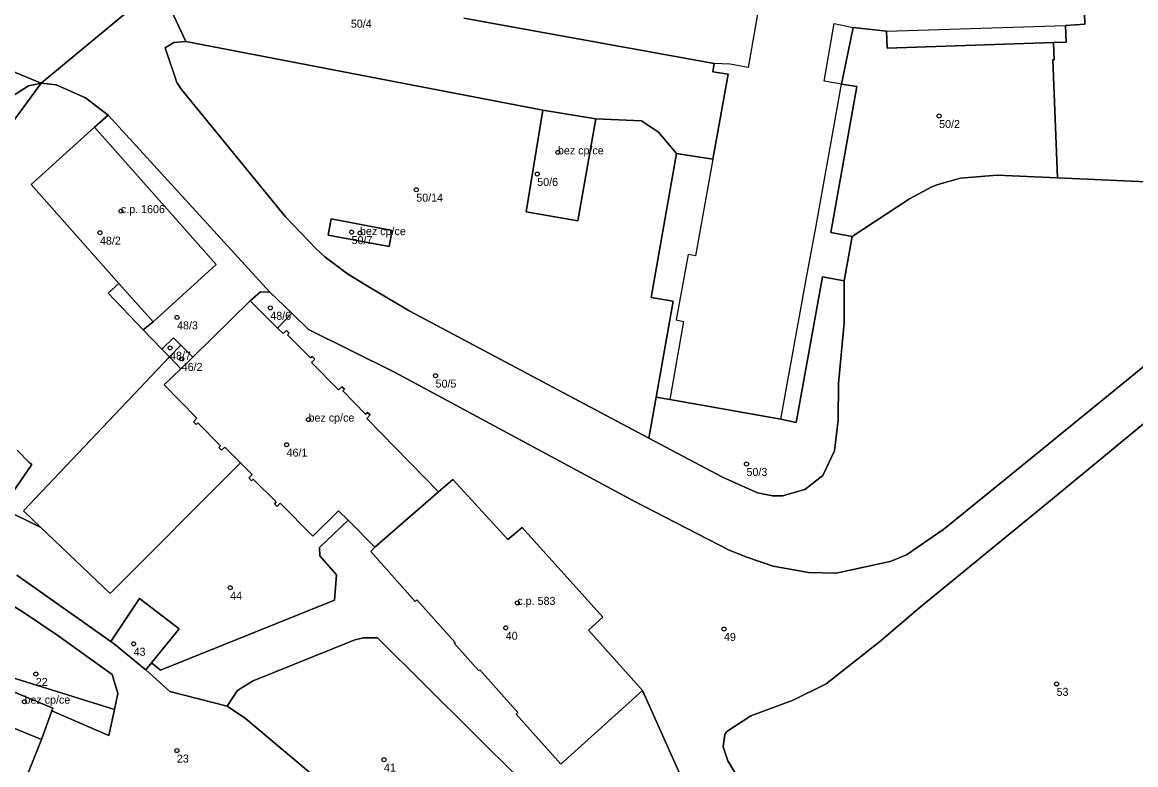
# Model space of a CAD drawing. Extents: x -878211 to -870363, y -1058464 to -1052522.
# Drawn here: x -874529.1 to -874390.1, y -1055986.7 to -1055893.9 of the extents above; entities that cross this region are included whole.
import ezdxf

# ---------------------------------------------------------------- set-up
doc = ezdxf.new("R2010")
doc.units = 0
for name, color, linetype in [('Vrstva 50', 7, 'Continuous'), ('Vrstva 51', 7, 'Continuous'), ('Vrstva 52', 7, 'Continuous')]:
    doc.layers.add(name, color=color, linetype=linetype)

msp = doc.modelspace()

# ---------------------------------------------------------------- linework, layer by layer
at = {"layer": 'Vrstva 50'}
for centre in [(-874414.61, -1055905.61994), (-874462.23, -1055910.15994), (-874464.81, -1055912.85994), (-874479.92, -1055914.82994), (-874516.82, -1055917.49994), (-874519.43, -1055920.19994), (-874488, -1055920.12994), (-874486.95, -1055920.24994), (-874498.15, -1055929.58994), (-874509.8, -1055930.78994), (-874510.67, -1055934.58994), (-874509.22, -1055935.97994), (-874477.51, -1055938.06994), (-874493.38, -1055943.55994), (-874496.12, -1055946.68994), (-874438.67, -1055949.10994), (-874503.16, -1055964.56994), (-874467.29, -1055966.45994), (-874468.74, -1055969.57994), (-874441.49, -1055969.72994), (-874515.23, -1055971.57994), (-874527.44, -1055975.34994), (-874399.94, -1055976.58994), (-874528.86, -1055978.80994), (-874509.82, -1055984.92994), (-874483.96, -1055986.05994)]:
    msp.add_circle(centre, 0.25, dxfattribs=at)
at = {"layer": 'Vrstva 51'}
for points in [[(-874396.88, -1055880.07), (-874396.42, -1055894.13), (-874398.81, -1055894.31), (-874398.75, -1055896.37), (-874400.32, -1055896.42), (-874400.24, -1055898.58), (-874400.42, -1055898.59), (-874399.82, -1055913.34), (-874386.93, -1055913.94), (-874385.24, -1055913.55), (-874381.07, -1055911.27), (-874376.45, -1055907.14), (-874373.33, -1055903.25), (-874371.87, -1055898.9), (-874367.72, -1055877.32)], [(-874473.96, -1055893.4), (-874442.71, -1055899.05), (-874442.89, -1055900.09), (-874440.96, -1055900.37), (-874442.37, -1055908.26), (-874442.86, -1055911.02), (-874447.18, -1055910.35), (-874447.42, -1055910.3), (-874450.57, -1055928.29), (-874447.82, -1055928.76), (-874449.96, -1055940.77), (-874448.26, -1055941.05), (-874434.39, -1055943.52), (-874432.45, -1055943.91), (-874429.16, -1055925.71), (-874426.46, -1055926.23), (-874425.47, -1055920.68), (-874428.15, -1055920.17), (-874424.87, -1055901.94), (-874426.79, -1055901.63), (-874425.34, -1055894.54), (-874421.17, -1055895.02), (-874421.1, -1055897.15), (-874400.32, -1055896.42), (-874398.75, -1055896.37), (-874398.81, -1055894.31), (-874396.42, -1055894.13), (-874396.88, -1055880.07)], [(-874535.65, -1055885.11), (-874540.03, -1055896.03), (-874526.77, -1055901.52), (-874512.01, -1055889.21)], [(-874386.93, -1055913.94), (-874399.82, -1055913.34), (-874407.36, -1055912.99), (-874411.93, -1055913.37), (-874414.9, -1055914.22), (-874415.61, -1055914.49), (-874418.31, -1055915.98), (-874425.47, -1055920.68), (-874426.46, -1055926.23), (-874426.47, -1055931.47), (-874427.19, -1055939.04), (-874427.22, -1055943.62), (-874427.68, -1055947.44), (-874429.14, -1055950.56), (-874431.4, -1055952.27), (-874434.16, -1055953.08), (-874435.42, -1055953.08), (-874437.31, -1055952.71), (-874441.67, -1055950.75), (-874450.87, -1055945.86), (-874480.73, -1055930), (-874485.51, -1055927.17), (-874488.49, -1055925.32), (-874491.32, -1055923.22), (-874492.42, -1055922.22), (-874496.24, -1055918.22), (-874509.24, -1055902.28), (-874509.82, -1055901.43), (-874511.27, -1055897.08), (-874510.19, -1055896.42), (-874508.72, -1055896.31), (-874512.01, -1055889.21), (-874526.77, -1055901.52), (-874524.91, -1055901.7), (-874521.23, -1055903.33), (-874518.4, -1055905.51), (-874498.21, -1055927.61), (-874495.48, -1055930.24), (-874493.36, -1055932.28), (-874482.63, -1055937.63), (-874468.02, -1055945.5), (-874452.88, -1055953.66), (-874440.84, -1055959.87), (-874438.64, -1055960.76), (-874435.35, -1055961.88), (-874430.91, -1055962.67), (-874427.47, -1055962.76), (-874420.71, -1055961.29), (-874418.67, -1055960.47), (-874414.03, -1055957.25), (-874404.27, -1055949.33), (-874380.84, -1055930.23)], [(-874512.01, -1055889.21), (-874508.72, -1055896.31), (-874464.11, -1055904.88), (-874457.5, -1055905.98), (-874451.79, -1055906.21), (-874449.65, -1055907.63), (-874447.42, -1055910.3), (-874447.18, -1055910.35), (-874442.86, -1055911.02), (-874442.37, -1055908.26), (-874440.96, -1055900.37), (-874442.89, -1055900.09), (-874442.71, -1055899.05), (-874473.96, -1055893.4)], [(-874529.77, -1055947.38), (-874528.29, -1055948.93), (-874527.94, -1055949.15), (-874531.67, -1055954.62), (-874526.81, -1055957.04), (-874529, -1055954.97), (-874510.75, -1055935.72), (-874511.69, -1055934.76), (-874514.04, -1055932.35), (-874518.42, -1055927.76), (-874517.06, -1055926.54), (-874528.04, -1055914.19), (-874520.1, -1055906.99), (-874518.4, -1055905.51), (-874521.23, -1055903.33), (-874524.91, -1055901.7), (-874526.77, -1055901.52), (-874544.1, -1055925.14)], [(-874380.84, -1055930.23), (-874404.27, -1055949.33), (-874414.03, -1055957.25), (-874418.67, -1055960.47), (-874420.71, -1055961.29), (-874427.47, -1055962.76), (-874430.91, -1055962.67), (-874435.35, -1055961.88), (-874438.64, -1055960.76), (-874440.84, -1055959.87), (-874452.88, -1055953.66), (-874468.02, -1055945.5), (-874482.63, -1055937.63), (-874493.36, -1055932.28), (-874495.48, -1055930.24), (-874497.26, -1055932.11), (-874496.56, -1055932.81), (-874496.13, -1055932.42), (-874495.8, -1055932.74), (-874496.01, -1055932.95), (-874493.14, -1055935.85), (-874492.93, -1055935.67), (-874492.6, -1055936), (-874493.01, -1055936.4), (-874489.63, -1055939.82), (-874489.22, -1055939.44), (-874488.88, -1055939.77), (-874489.09, -1055939.97), (-874486.25, -1055942.86), (-874486.02, -1055942.66), (-874485.69, -1055942.97), (-874486.1, -1055943.43), (-874477.13, -1055952.57), (-874475.36, -1055951.02), (-874468.49, -1055958.56), (-874466.68, -1055957.04), (-874456.6, -1055968.24), (-874458.39, -1055969.85), (-874451.64, -1055977.41), (-874447.03, -1055987.74)], [(-874377.63, -1055934.62), (-874400.71, -1055953.67), (-874416.98, -1055966.98), (-874422.06, -1055971.32), (-874428.71, -1055976.58), (-874432.83, -1055978.62), (-874438.13, -1055980.58), (-874441.14, -1055982.55), (-874441.38, -1055982.9), (-874441.58, -1055984.44), (-874441, -1055986.2), (-874433.88, -1055998.1), (-874431.15, -1056001.67), (-874427.76, -1056005.61), (-874416.18, -1056016.84), (-874407.07, -1056025.34), (-874403.58, -1056027.55), (-874401.49, -1056027.57), (-874397.8, -1056026.63), (-874393.67, -1056024.83), (-874390.37, -1056022.33), (-874387.84, -1056019.23)], [(-874433.88, -1055998.1), (-874441, -1055986.2), (-874441.58, -1055984.44), (-874441.38, -1055982.9), (-874441.14, -1055982.55), (-874438.13, -1055980.58), (-874432.83, -1055978.62), (-874428.71, -1055976.58), (-874422.06, -1055971.32), (-874416.98, -1055966.98), (-874400.71, -1055953.67), (-874377.63, -1055934.62)], [(-874531.67, -1055954.62), (-874527.94, -1055949.15), (-874528.29, -1055948.93), (-874529.77, -1055947.38)], [(-874529.81, -1055963), (-874518.07, -1055971.28), (-874514.51, -1055965.9), (-874509.55, -1055969.69), (-874512.99, -1055973.95), (-874511.85, -1055974.86), (-874490.13, -1055966.14), (-874489.87, -1055962.94), (-874491.97, -1055960.56), (-874492.02, -1055959.52), (-874488.43, -1055956.14), (-874489.63, -1055954.94), (-874492.83, -1055958.13), (-874496.9, -1055954), (-874497.3, -1055954.4), (-874497.62, -1055954.08), (-874497.42, -1055953.85), (-874500.3, -1055950.98), (-874500.51, -1055951.19), (-874500.82, -1055950.83), (-874500.43, -1055950.42), (-874501.88, -1055948.95), (-874518.16, -1055965.27), (-874526.81, -1055957.04), (-874531.67, -1055954.62)], [(-874447.03, -1055987.74), (-874451.64, -1055977.41), (-874461.87, -1055986.61), (-874467.46, -1055980.35), (-874467.24, -1055980.15), (-874472, -1055974.83), (-874472.12, -1055974.94), (-874475.2, -1055971.51), (-874475.08, -1055971.4), (-874479.85, -1055966.07), (-874480.06, -1055966.29), (-874485.6, -1055960.03), (-874485.08, -1055959.51), (-874488.43, -1055956.14), (-874492.02, -1055959.52), (-874491.97, -1055960.56), (-874489.87, -1055962.94), (-874490.13, -1055966.14), (-874511.85, -1055974.86), (-874512.99, -1055973.95), (-874513.71, -1055974.84), (-874510.72, -1055977.54), (-874503.54, -1055979.36), (-874502.28, -1055977.44), (-874501.67, -1055977.03), (-874500.28, -1055976.21), (-874487.58, -1055971.06), (-874486.49, -1055970.81), (-874484.77, -1055970.83), (-874466.92, -1055988.58)], [(-874478.67, -1055999.92), (-874501.27, -1055980.89), (-874503.54, -1055979.36), (-874510.72, -1055977.54), (-874513.71, -1055974.84), (-874513.86, -1055974.7), (-874517.6, -1055971.61), (-874518.07, -1055971.28), (-874529.81, -1055963)], [(-874531.33, -1055966.21), (-874529.03, -1055967.62), (-874524.8, -1055970.46), (-874517.9, -1055975.42), (-874517.21, -1055977.8), (-874517.63, -1055979.78), (-874518.32, -1055983.03), (-874519.76, -1055982.41), (-874525.45, -1055979.95), (-874526.75, -1055983.55), (-874530.19, -1055992.22)]]:
    msp.add_lwpolyline(points, dxfattribs=at)
for points in [[(-874425.47, -1055920.68), (-874418.31, -1055915.98), (-874415.61, -1055914.49), (-874414.9, -1055914.22), (-874411.93, -1055913.37), (-874407.36, -1055912.99), (-874399.82, -1055913.34), (-874400.42, -1055898.59), (-874400.24, -1055898.58), (-874400.32, -1055896.42), (-874421.1, -1055897.15), (-874421.17, -1055895.02), (-874425.34, -1055894.54), (-874426.79, -1055901.63), (-874424.87, -1055901.94), (-874428.15, -1055920.17)], [(-874568.54, -1055946.85), (-874563.27, -1055947.34), (-874559.59, -1055948.75), (-874555.92, -1055938.35), (-874555.65, -1055937.69), (-874545.66, -1055924.86), (-874537, -1055913.16), (-874531.12, -1055904.03), (-874529.99, -1055902.87), (-874528.37, -1055901.82), (-874526.77, -1055901.52), (-874540.03, -1055896.03), (-874540.55, -1055905.21), (-874541.52, -1055907.33), (-874542.46, -1055909.02), (-874545.85, -1055914.08), (-874548.73, -1055918.17), (-874552.91, -1055923.77), (-874557.43, -1055929.43), (-874556.5, -1055929.81), (-874559.45, -1055937.62), (-874562.35, -1055936.23), (-874564.18, -1055938.97), (-874566.18, -1055942.33)], [(-874508.72, -1055896.31), (-874510.19, -1055896.42), (-874511.27, -1055897.08), (-874509.82, -1055901.43), (-874509.24, -1055902.28), (-874496.24, -1055918.22), (-874492.42, -1055922.22), (-874491.32, -1055923.22), (-874488.49, -1055925.32), (-874485.51, -1055927.17), (-874480.73, -1055930), (-874450.87, -1055945.86), (-874449.96, -1055940.77), (-874447.82, -1055928.76), (-874450.57, -1055928.29), (-874447.42, -1055910.3), (-874449.65, -1055907.63), (-874451.79, -1055906.21), (-874457.5, -1055905.98), (-874459.75, -1055918.73), (-874466.19, -1055917.58), (-874464.11, -1055904.88)], [(-874555.29, -1055956.03), (-874558.21, -1055951.18), (-874558.53, -1055950.49), (-874554.58, -1055938.57), (-874553.36, -1055938.72), (-874553.16, -1055937.95), (-874547.79, -1055929.88), (-874544.1, -1055925.14), (-874526.77, -1055901.52), (-874528.37, -1055901.82), (-874529.99, -1055902.87), (-874531.12, -1055904.03), (-874537, -1055913.16), (-874545.66, -1055924.86), (-874555.65, -1055937.69), (-874555.92, -1055938.35), (-874559.59, -1055948.75), (-874561.4, -1055953.89)], [(-874510.23, -1055933.35), (-874509.34, -1055934.24), (-874507.84, -1055935.75), (-874500.68, -1055928.71), (-874499.39, -1055927.57), (-874498.21, -1055927.61), (-874518.4, -1055905.51), (-874520.1, -1055906.99), (-874504.91, -1055924.18), (-874512.79, -1055931.34), (-874514.04, -1055932.35), (-874511.69, -1055934.76)], [(-874464.11, -1055904.88), (-874466.19, -1055917.58), (-874459.75, -1055918.73), (-874457.5, -1055905.98)], [(-874520.1, -1055906.99), (-874528.04, -1055914.19), (-874517.06, -1055926.54), (-874518.42, -1055927.76), (-874514.04, -1055932.35), (-874512.79, -1055931.34), (-874504.91, -1055924.18)], [(-874483.29, -1055921.9), (-874482.91, -1055919.91), (-874490.56, -1055918.46), (-874490.92, -1055920.5)], [(-874483.29, -1055921.9), (-874490.92, -1055920.5), (-874490.56, -1055918.46), (-874482.91, -1055919.91)], [(-874450.87, -1055945.86), (-874441.67, -1055950.75), (-874437.31, -1055952.71), (-874435.42, -1055953.08), (-874434.16, -1055953.08), (-874431.4, -1055952.27), (-874429.14, -1055950.56), (-874427.68, -1055947.44), (-874427.22, -1055943.62), (-874427.19, -1055939.04), (-874426.47, -1055931.47), (-874426.46, -1055926.23), (-874429.16, -1055925.71), (-874432.45, -1055943.91), (-874434.39, -1055943.52), (-874448.26, -1055941.05), (-874449.96, -1055940.77)], [(-874495.48, -1055930.24), (-874498.21, -1055927.61), (-874499.39, -1055927.57), (-874500.68, -1055928.71), (-874497.26, -1055932.11)], [(-874493.14, -1055935.85), (-874496.01, -1055932.95), (-874495.8, -1055932.74), (-874496.13, -1055932.42), (-874496.56, -1055932.81), (-874497.26, -1055932.11), (-874500.68, -1055928.71), (-874507.84, -1055935.75), (-874509.31, -1055937.2), (-874510.75, -1055935.72), (-874529, -1055954.97), (-874526.81, -1055957.04), (-874518.16, -1055965.27), (-874501.88, -1055948.95), (-874500.43, -1055950.42), (-874500.82, -1055950.83), (-874500.51, -1055951.19), (-874500.3, -1055950.98), (-874497.42, -1055953.85), (-874497.62, -1055954.08), (-874497.3, -1055954.4), (-874496.9, -1055954), (-874492.83, -1055958.13), (-874489.63, -1055954.94), (-874488.43, -1055956.14), (-874485.08, -1055959.51), (-874477.13, -1055952.57), (-874486.1, -1055943.43), (-874485.69, -1055942.97), (-874486.02, -1055942.66), (-874486.25, -1055942.86), (-874489.09, -1055939.97), (-874488.88, -1055939.77), (-874489.22, -1055939.44), (-874489.63, -1055939.82), (-874493.01, -1055936.4), (-874492.6, -1055936), (-874492.93, -1055935.67)], [(-874510.75, -1055935.72), (-874509.34, -1055934.24), (-874510.23, -1055933.35), (-874511.69, -1055934.76)], [(-874507.84, -1055935.75), (-874509.34, -1055934.24), (-874510.75, -1055935.72), (-874509.31, -1055937.2)], [(-874479.85, -1055966.07), (-874475.08, -1055971.4), (-874475.2, -1055971.51), (-874472.12, -1055974.94), (-874472, -1055974.83), (-874467.24, -1055980.15), (-874467.46, -1055980.35), (-874461.87, -1055986.61), (-874451.64, -1055977.41), (-874458.39, -1055969.85), (-874456.6, -1055968.24), (-874466.68, -1055957.04), (-874468.49, -1055958.56), (-874475.36, -1055951.02), (-874477.13, -1055952.57), (-874485.08, -1055959.51), (-874485.6, -1055960.03), (-874480.06, -1055966.29)], [(-874531.94, -1055975.34), (-874536.45, -1055974.73), (-874542.67, -1055971.7), (-874545.31, -1055970.29), (-874545.8, -1055969.51), (-874548.01, -1055968.27), (-874558.51, -1055962.13), (-874564.97, -1055974.19), (-874554.22, -1055979.9), (-874554.05, -1055979.64), (-874548.35, -1055982.26), (-874535.23, -1055988.02), (-874536.92, -1055992.3), (-874531.18, -1055994.73), (-874530.19, -1055992.22), (-874526.75, -1055983.55), (-874532.84, -1055981.03), (-874531.31, -1055977.13), (-874525.33, -1055979.63), (-874525.45, -1055979.95), (-874519.76, -1055982.41), (-874518.32, -1055983.03), (-874517.63, -1055979.78)], [(-874518.07, -1055971.28), (-874517.6, -1055971.61), (-874513.86, -1055974.7), (-874513.71, -1055974.84), (-874512.99, -1055973.95), (-874509.55, -1055969.69), (-874514.51, -1055965.9)], [(-874531.33, -1055966.21), (-874534.45, -1055971.4), (-874536.45, -1055974.73), (-874531.94, -1055975.34), (-874517.63, -1055979.78), (-874517.21, -1055977.8), (-874517.9, -1055975.42), (-874524.8, -1055970.46), (-874529.03, -1055967.62)], [(-874486.49, -1055970.81), (-874487.58, -1055971.06), (-874500.28, -1055976.21), (-874501.67, -1055977.03), (-874502.28, -1055977.44), (-874503.54, -1055979.36), (-874501.27, -1055980.89), (-874478.67, -1055999.92), (-874476.79, -1055999.88), (-874466.93, -1055991.04), (-874466.6, -1055989.61), (-874466.92, -1055988.58), (-874484.77, -1055970.83)], [(-874525.45, -1055979.95), (-874525.33, -1055979.63), (-874531.31, -1055977.13), (-874532.84, -1055981.03), (-874526.75, -1055983.55)]]:
    msp.add_lwpolyline(points, close=True, dxfattribs=at)
at = {"layer": 'Vrstva 52'}
msp.add_lwpolyline([(-874437.18, -1055892.16), (-874438.45, -1055899.55), (-874440.7, -1055899.14), (-874442.71, -1055899.05), (-874442.89, -1055900.09), (-874440.96, -1055900.37), (-874442.37, -1055908.26), (-874442.86, -1055911.02), (-874445.03, -1055923.07), (-874445.96, -1055922.93), (-874447.45, -1055931.09), (-874446.54, -1055931.28), (-874448.26, -1055941.05), (-874434.39, -1055943.52), (-874431.08, -1055925.33), (-874430.05, -1055919.81), (-874426.79, -1055901.63), (-874428.97, -1055901.25), (-874427.72, -1055894.05), (-874425.34, -1055894.54), (-874421.17, -1055895.02), (-874398.81, -1055894.31), (-874396.42, -1055894.13), (-874396.88, -1055880.07)], dxfattribs=at)
for points in [[(-874466.19, -1055917.58), (-874459.75, -1055918.73), (-874457.5, -1055905.98), (-874464.11, -1055904.88)], [(-874520.1, -1055906.99), (-874528.04, -1055914.19), (-874517.06, -1055926.54), (-874512.79, -1055931.34), (-874504.91, -1055924.18)], [(-874490.92, -1055920.5), (-874483.29, -1055921.9), (-874482.91, -1055919.91), (-874490.56, -1055918.46)], [(-874507.74, -1055943.82), (-874507.41, -1055944.16), (-874507.2, -1055943.95), (-874504.38, -1055946.82), (-874504.57, -1055947.03), (-874504.23, -1055947.39), (-874503.82, -1055946.98), (-874501.88, -1055948.95), (-874500.43, -1055950.42), (-874500.82, -1055950.83), (-874500.51, -1055951.19), (-874500.3, -1055950.98), (-874497.42, -1055953.85), (-874497.62, -1055954.08), (-874497.3, -1055954.4), (-874496.9, -1055954), (-874492.83, -1055958.13), (-874489.63, -1055954.94), (-874488.43, -1055956.14), (-874485.08, -1055959.51), (-874477.13, -1055952.57), (-874486.1, -1055943.43), (-874485.69, -1055942.97), (-874486.02, -1055942.66), (-874486.25, -1055942.86), (-874489.09, -1055939.97), (-874488.88, -1055939.77), (-874489.22, -1055939.44), (-874489.63, -1055939.82), (-874493.01, -1055936.4), (-874492.6, -1055936), (-874492.93, -1055935.67), (-874493.14, -1055935.85), (-874496.01, -1055932.95), (-874495.8, -1055932.74), (-874496.13, -1055932.42), (-874496.56, -1055932.81), (-874497.26, -1055932.11), (-874500.68, -1055928.71), (-874507.84, -1055935.75), (-874509.31, -1055937.2), (-874511.39, -1055939.22), (-874507.33, -1055943.39)], [(-874480.06, -1055966.29), (-874479.85, -1055966.07), (-874475.08, -1055971.4), (-874475.2, -1055971.51), (-874472.12, -1055974.94), (-874472, -1055974.83), (-874467.24, -1055980.15), (-874467.46, -1055980.35), (-874461.87, -1055986.61), (-874451.64, -1055977.41), (-874458.39, -1055969.85), (-874456.6, -1055968.24), (-874466.68, -1055957.04), (-874468.49, -1055958.56), (-874475.36, -1055951.02), (-874477.13, -1055952.57), (-874485.08, -1055959.51), (-874485.6, -1055960.03)], [(-874531.31, -1055977.13), (-874532.84, -1055981.03), (-874526.75, -1055983.55), (-874525.45, -1055979.95), (-874525.33, -1055979.63)]]:
    msp.add_lwpolyline(points, close=True, dxfattribs=at)

# ---------------------------------------------------------------- texts
at = {"layer": 'Vrstva 50'}
for s, p in [('50/4', (-874488.09, -1055894.579)), ('50/2', (-874414.61, -1055907.109)), ('bez cp/ce', (-874462.23, -1055910.409)), ('50/6', (-874464.81, -1055914.349)), ('50/14', (-874479.92, -1055916.319)), ('c.p. 1606', (-874516.82, -1055917.75)), ('bez cp/ce', (-874486.95, -1055920.5)), ('48/2', (-874519.43, -1055921.689)), ('50/7', (-874488, -1055921.619)), ('48/3', (-874509.8, -1055932.279)), ('48/6', (-874498.15, -1055931.079)), ('48/7', (-874510.67, -1055936.079)), ('46/2', (-874509.22, -1055937.469)), ('50/5', (-874477.51, -1055939.559)), ('bez cp/ce', (-874493.38, -1055943.81)), ('46/1', (-874496.12, -1055948.179)), ('50/3', (-874438.67, -1055950.599)), ('44', (-874503.16, -1055966.059)), ('c.p. 583', (-874467.29, -1055966.71)), ('40', (-874468.74, -1055971.069)), ('49', (-874441.49, -1055971.219)), ('43', (-874515.23, -1055973.069)), ('22', (-874527.44, -1055976.839)), ('53', (-874399.94, -1055978.079)), ('bez cp/ce', (-874528.86, -1055979.06)), ('23', (-874509.82, -1055986.419)), ('41', (-874483.96, -1055987.549))]:
    msp.add_text(s, height=0.999996, dxfattribs=at).set_placement(p)

doc.saveas('drawing.dxf')
